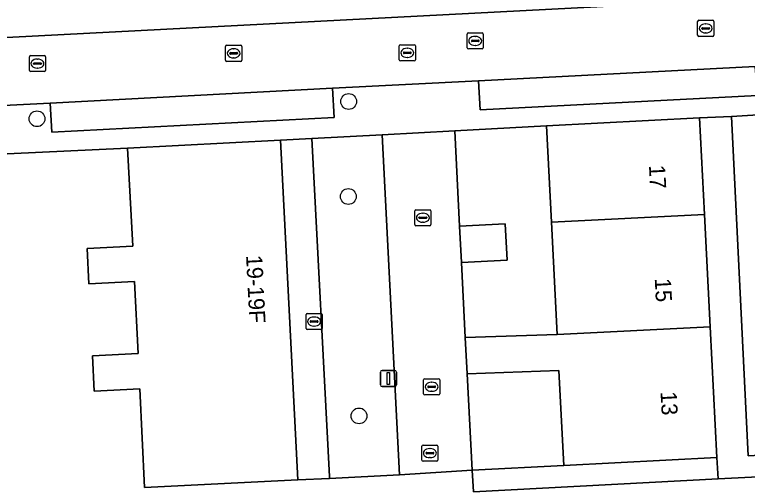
# Model space of a CAD drawing. Extents: x 161084 to 161928, y 385354 to 386522.
# Drawn here: x 161253.88 to 161299.28, y 386310.08 to 386339.51 of the extents above; entities that cross this region are included whole.
import ezdxf

# ---------------------------------------------------------------- set-up
doc = ezdxf.new("R2010")
doc.units = 0
for name, color, linetype in [('IMGEO_Boom', 7, 'Continuous'), ('IMGEO_Brandkraan', 7, 'Continuous'), ('IMGEO_Erf', 7, 'Continuous'), ('IMGEO_Groenvoorziening', 7, 'Continuous'), ('IMGEO_Kolk', 7, 'Continuous'), ('IMGEO_Lichtmast', 7, 'Continuous'), ('IMGEO_Muur', 7, 'Continuous'), ('IMGEO_Pand', 7, 'Continuous'), ('IMGEO_Pand_nummerreeks', 7, 'Continuous'), ('IMGEO_Parkeervlak_open', 7, 'Continuous'), ('IMGEO_Rijbaan_lokaal_open', 7, 'Continuous'), ('IMGEO_Rioolput', 7, 'Continuous'), ('IMGEO_Voetpad_open', 7, 'Continuous')]:
    doc.layers.add(name, color=color, linetype=linetype)

msp = doc.modelspace()

# ---------------------------------------------------------------- linework, layer by layer
at = {"layer": 'IMGEO_Boom'}
for centre in [(161274.58, 386334.128), (161255.268, 386333.057), (161274.562, 386328.236), (161275.222, 386314.632)]:
    msp.add_circle(centre, 0.489, dxfattribs=at)
at = {"layer": 'IMGEO_Brandkraan'}
for p, q in [((161271.937, 386320.06), (161271.937, 386320.912)), ((161272.012, 386320.986), (161272.864, 386320.986)), ((161272.938, 386320.912), (161272.938, 386320.06)), ((161272.196, 386320.48), (161272.196, 386320.492)), ((161272.634, 386320.443), (161272.236, 386320.443)), ((161272.239, 386320.529), (161272.637, 386320.529)), ((161272.425, 386320.766), (161272.45, 386320.766)), ((161272.68, 386320.492), (161272.68, 386320.48)), ((161272.864, 386319.986), (161272.012, 386319.986)), ((161272.448, 386320.206), (161272.423, 386320.206))]:
    msp.add_line(p, q, dxfattribs=at)
for points in [[(161271.937, 386320.06), (161271.937, 386320.912)], [(161272.012, 386320.986), (161272.864, 386320.986)], [(161272.938, 386320.912), (161272.938, 386320.06)], [(161272.864, 386319.986), (161272.012, 386319.986)]]:
    msp.add_lwpolyline(points, dxfattribs=at)
for centre, radius, start, end in [((161272.014, 386320.91), 0.0765, 91.552, 178.448), ((161272.014, 386320.91), 0.0765, 91.552, 178.448), ((161272.862, 386320.91), 0.0765, 1.552, 88.448), ((161272.862, 386320.91), 0.0765, 1.552, 88.448), ((161272.236, 386320.489), 0.0403, 85.8775, 175.7526), ((161272.233, 386320.479), 0.0366, 178.938, 274.7102), ((161272.637, 386320.486), 0.043, 264.8664, 352.4533), ((161272.641, 386320.491), 0.0386, 1.7309, 96.639), ((161272.014, 386320.062), 0.0765, 181.552, 268.448), ((161272.014, 386320.062), 0.0765, 181.552, 268.448), ((161272.862, 386320.062), 0.0765, 271.552, 358.448), ((161272.862, 386320.062), 0.0765, 271.552, 358.448)]:
    msp.add_arc(centre, radius, start, end, dxfattribs=at)
for centre, major_axis, ratio, start_param, end_param in [((161272.424, 386320.486), (-0.387, 0.002), 0.722429, 4.712389, 7.853982), ((161272.449, 386320.486), (-0.39, 0.002), 0.717154, 1.570796, 4.712389)]:
    msp.add_ellipse(centre, major_axis=major_axis, ratio=ratio, start_param=start_param, end_param=end_param, dxfattribs=at)
at = {"layer": 'IMGEO_Erf'}
for points in [[(161281.806, 386319.489), (161287.497, 386319.679), (161287.145, 386326.642), (161286.843, 386332.614), (161281.153, 386332.312), (161281.455, 386326.39), (161284.282, 386326.534), (161284.396, 386324.297), (161281.569, 386324.153)], [(161282.224, 386311.272), (161287.907, 386311.565), (161287.61, 386317.442), (161281.92, 386317.252)]]:
    msp.add_lwpolyline(points, close=True, dxfattribs=at)
msp.add_lwpolyline([(161302.41, 386310.98), (161297.473, 386310.722), (161282.316, 386309.929), (161282.224, 386311.272), (161277.727, 386310.98), (161273.385, 386310.757), (161271.424, 386310.665), (161261.939, 386310.187), (161261.63, 386316.31), (161258.814, 386316.168), (161258.704, 386318.366), (161261.532, 386318.508), (161261.308, 386322.973), (161258.482, 386322.831), (161258.372, 386325.019), (161261.2, 386325.162), (161260.875, 386331.235), (161255.182, 386330.961), (161244.138, 386330.454)], dxfattribs=at)
at = {"layer": 'IMGEO_Groenvoorziening'}
for points in [[(161303.658, 386312.389), (161302.601, 386333.461), (161298.291, 386333.2), (161299.335, 386312.168), (161302.33, 386312.321)], [(161273.385, 386310.757), (161277.727, 386310.98), (161276.653, 386332.058), (161272.302, 386331.842), (161273.382, 386310.871)]]:
    msp.add_lwpolyline(points, close=True, dxfattribs=at)
at = {"layer": 'IMGEO_Kolk'}
for p, q in [((161296.201, 386338.235), (161296.201, 386339.087)), ((161296.276, 386339.161), (161297.128, 386339.161)), ((161297.202, 386339.087), (161297.202, 386338.235)), ((161296.46, 386338.655), (161296.46, 386338.667)), ((161296.898, 386338.618), (161296.5, 386338.618)), ((161296.503, 386338.704), (161296.901, 386338.704)), ((161296.689, 386338.941), (161296.714, 386338.941)), ((161296.944, 386338.667), (161296.944, 386338.655)), ((161281.921, 386337.458), (161281.921, 386338.31)), ((161281.996, 386338.384), (161282.848, 386338.384)), ((161282.409, 386338.164), (161282.434, 386338.164)), ((161282.922, 386338.31), (161282.922, 386337.458)), ((161297.128, 386338.161), (161296.276, 386338.161)), ((161296.712, 386338.381), (161296.687, 386338.381)), ((161267.029, 386337.613), (161267.881, 386337.613)), ((161282.18, 386337.878), (161282.18, 386337.89)), ((161282.618, 386337.841), (161282.22, 386337.841)), ((161282.223, 386337.927), (161282.621, 386337.927)), ((161282.432, 386337.604), (161282.407, 386337.604)), ((161282.664, 386337.89), (161282.664, 386337.878)), ((161266.954, 386336.687), (161266.954, 386337.539)), ((161267.256, 386337.156), (161267.654, 386337.156)), ((161267.442, 386337.393), (161267.467, 386337.393)), ((161267.955, 386337.539), (161267.955, 386336.687)), ((161282.848, 386337.384), (161281.996, 386337.384)), ((161254.797, 386336.052), (161254.797, 386336.904)), ((161254.872, 386336.978), (161255.724, 386336.978)), ((161255.285, 386336.758), (161255.31, 386336.758)), ((161255.798, 386336.904), (161255.798, 386336.052)), ((161267.213, 386337.107), (161267.213, 386337.119)), ((161267.651, 386337.07), (161267.253, 386337.07)), ((161267.465, 386336.833), (161267.44, 386336.833)), ((161267.697, 386337.119), (161267.697, 386337.107)), ((161255.056, 386336.472), (161255.056, 386336.484)), ((161255.494, 386336.435), (161255.096, 386336.435)), ((161255.099, 386336.521), (161255.497, 386336.521)), ((161255.54, 386336.484), (161255.54, 386336.472)), ((161267.881, 386336.613), (161267.029, 386336.613)), ((161255.724, 386335.978), (161254.872, 386335.978)), ((161255.308, 386336.198), (161255.283, 386336.198)), ((161278.675, 386326.494), (161278.675, 386327.346)), ((161278.75, 386327.42), (161279.602, 386327.42)), ((161279.163, 386327.2), (161279.188, 386327.2)), ((161279.676, 386327.346), (161279.676, 386326.494)), ((161278.934, 386326.914), (161278.934, 386326.926)), ((161279.372, 386326.877), (161278.974, 386326.877)), ((161278.977, 386326.963), (161279.375, 386326.963)), ((161279.418, 386326.926), (161279.418, 386326.914)), ((161279.602, 386326.42), (161278.75, 386326.42)), ((161279.186, 386326.64), (161279.161, 386326.64)), ((161279.221, 386316.012), (161279.221, 386316.864)), ((161279.296, 386316.938), (161280.148, 386316.938)), ((161279.709, 386316.718), (161279.734, 386316.718)), ((161280.222, 386316.864), (161280.222, 386316.012)), ((161279.48, 386316.432), (161279.48, 386316.444)), ((161279.918, 386316.395), (161279.52, 386316.395)), ((161279.523, 386316.481), (161279.921, 386316.481)), ((161279.964, 386316.444), (161279.964, 386316.432)), ((161280.148, 386315.938), (161279.296, 386315.938)), ((161279.732, 386316.158), (161279.707, 386316.158))]:
    msp.add_line(p, q, dxfattribs=at)
for points in [[(161296.201, 386338.235), (161296.201, 386339.087)], [(161296.276, 386339.161), (161297.128, 386339.161)], [(161297.202, 386339.087), (161297.202, 386338.235)], [(161281.921, 386337.458), (161281.921, 386338.31)], [(161281.996, 386338.384), (161282.848, 386338.384)], [(161282.922, 386338.31), (161282.922, 386337.458)], [(161297.128, 386338.161), (161296.276, 386338.161)], [(161267.029, 386337.613), (161267.881, 386337.613)], [(161266.954, 386336.687), (161266.954, 386337.539)], [(161267.955, 386337.539), (161267.955, 386336.687)], [(161282.848, 386337.384), (161281.996, 386337.384)], [(161254.797, 386336.052), (161254.797, 386336.904)], [(161254.872, 386336.978), (161255.724, 386336.978)], [(161255.798, 386336.904), (161255.798, 386336.052)], [(161267.881, 386336.613), (161267.029, 386336.613)], [(161255.724, 386335.978), (161254.872, 386335.978)], [(161278.675, 386326.494), (161278.675, 386327.346)], [(161278.75, 386327.42), (161279.602, 386327.42)], [(161279.676, 386327.346), (161279.676, 386326.494)], [(161279.602, 386326.42), (161278.75, 386326.42)], [(161279.221, 386316.012), (161279.221, 386316.864)], [(161279.296, 386316.938), (161280.148, 386316.938)], [(161280.222, 386316.864), (161280.222, 386316.012)], [(161280.148, 386315.938), (161279.296, 386315.938)]]:
    msp.add_lwpolyline(points, dxfattribs=at)
for centre, radius, start, end in [((161296.278, 386339.085), 0.0765, 91.552, 178.448), ((161296.278, 386339.085), 0.0765, 91.552, 178.448), ((161297.126, 386339.085), 0.0765, 1.552, 88.448), ((161297.126, 386339.085), 0.0765, 1.552, 88.448), ((161296.5, 386338.664), 0.0403, 85.8775, 175.7526), ((161296.497, 386338.654), 0.0366, 178.938, 274.7102), ((161296.901, 386338.661), 0.043, 264.8664, 352.4533), ((161296.905, 386338.666), 0.0386, 1.7309, 96.639), ((161281.998, 386338.308), 0.0765, 91.552, 178.448), ((161281.998, 386338.308), 0.0765, 91.552, 178.448), ((161282.846, 386338.308), 0.0765, 1.552, 88.448), ((161282.846, 386338.308), 0.0765, 1.552, 88.448), ((161296.278, 386338.237), 0.0765, 181.552, 268.448), ((161296.278, 386338.237), 0.0765, 181.552, 268.448), ((161297.126, 386338.237), 0.0765, 271.552, 358.448), ((161297.126, 386338.237), 0.0765, 271.552, 358.448), ((161267.031, 386337.537), 0.0765, 91.552, 178.448), ((161267.031, 386337.537), 0.0765, 91.552, 178.448), ((161267.879, 386337.537), 0.0765, 1.552, 88.448), ((161267.879, 386337.537), 0.0765, 1.552, 88.448), ((161282.22, 386337.887), 0.0403, 85.8775, 175.7526), ((161282.217, 386337.877), 0.0366, 178.938, 274.7102), ((161282.621, 386337.884), 0.043, 264.8664, 352.4533), ((161282.625, 386337.889), 0.0386, 1.7309, 96.639), ((161267.253, 386337.116), 0.0403, 85.8775, 175.7526), ((161267.658, 386337.118), 0.0386, 1.7309, 96.639), ((161281.998, 386337.46), 0.0765, 181.552, 268.448), ((161281.998, 386337.46), 0.0765, 181.552, 268.448), ((161282.846, 386337.46), 0.0765, 271.552, 358.448), ((161282.846, 386337.46), 0.0765, 271.552, 358.448), ((161254.874, 386336.902), 0.0765, 91.552, 178.448), ((161254.874, 386336.902), 0.0765, 91.552, 178.448), ((161255.722, 386336.902), 0.0765, 1.552, 88.448), ((161255.722, 386336.902), 0.0765, 1.552, 88.448), ((161267.031, 386336.689), 0.0765, 181.552, 268.448), ((161267.031, 386336.689), 0.0765, 181.552, 268.448), ((161267.25, 386337.106), 0.0366, 178.938, 274.7102), ((161267.654, 386337.113), 0.043, 264.8664, 352.4533), ((161267.879, 386336.689), 0.0765, 271.552, 358.448), ((161267.879, 386336.689), 0.0765, 271.552, 358.448), ((161255.096, 386336.481), 0.0403, 85.8775, 175.7526), ((161255.093, 386336.471), 0.0366, 178.938, 274.7102), ((161255.497, 386336.478), 0.043, 264.8664, 352.4533), ((161255.501, 386336.483), 0.0386, 1.7309, 96.639), ((161254.874, 386336.054), 0.0765, 181.552, 268.448), ((161254.874, 386336.054), 0.0765, 181.552, 268.448), ((161255.722, 386336.054), 0.0765, 271.552, 358.448), ((161255.722, 386336.054), 0.0765, 271.552, 358.448), ((161278.752, 386327.344), 0.0765, 91.552, 178.448), ((161278.752, 386327.344), 0.0765, 91.552, 178.448), ((161279.6, 386327.344), 0.0765, 1.552, 88.448), ((161279.6, 386327.344), 0.0765, 1.552, 88.448), ((161278.974, 386326.923), 0.0403, 85.8775, 175.7526), ((161278.971, 386326.913), 0.0366, 178.938, 274.7102), ((161279.375, 386326.92), 0.043, 264.8664, 352.4533), ((161279.379, 386326.925), 0.0386, 1.7309, 96.639), ((161278.752, 386326.496), 0.0765, 181.552, 268.448), ((161278.752, 386326.496), 0.0765, 181.552, 268.448), ((161279.6, 386326.496), 0.0765, 271.552, 358.448), ((161279.6, 386326.496), 0.0765, 271.552, 358.448), ((161279.298, 386316.862), 0.0765, 91.552, 178.448), ((161279.298, 386316.862), 0.0765, 91.552, 178.448), ((161280.146, 386316.862), 0.0765, 1.552, 88.448), ((161280.146, 386316.862), 0.0765, 1.552, 88.448), ((161279.52, 386316.441), 0.0403, 85.8775, 175.7526), ((161279.517, 386316.431), 0.0366, 178.938, 274.7102), ((161279.921, 386316.438), 0.043, 264.8664, 352.4533), ((161279.925, 386316.443), 0.0386, 1.7309, 96.639), ((161279.298, 386316.014), 0.0765, 181.552, 268.448), ((161279.298, 386316.014), 0.0765, 181.552, 268.448), ((161280.146, 386316.014), 0.0765, 271.552, 358.448), ((161280.146, 386316.014), 0.0765, 271.552, 358.448)]:
    msp.add_arc(centre, radius, start, end, dxfattribs=at)
for centre, major_axis, ratio, start_param, end_param in [((161296.688, 386338.661), (-0.387, 0.002), 0.722429, 4.712389, 7.853982), ((161296.713, 386338.661), (-0.39, 0.002), 0.717154, 1.570796, 4.712389), ((161282.408, 386337.884), (-0.387, 0.002), 0.722429, 4.712389, 7.853982), ((161282.433, 386337.884), (-0.39, 0.002), 0.717154, 1.570796, 4.712389), ((161267.441, 386337.113), (-0.387, 0.002), 0.722429, 4.712389, 7.853982), ((161267.466, 386337.113), (-0.39, 0.002), 0.717154, 1.570796, 4.712389), ((161255.284, 386336.478), (-0.387, 0.002), 0.722429, 4.712389, 7.853982), ((161255.309, 386336.478), (-0.39, 0.002), 0.717154, 1.570796, 4.712389), ((161279.162, 386326.92), (-0.387, 0.002), 0.722429, 4.712389, 7.853982), ((161279.187, 386326.92), (-0.39, 0.002), 0.717154, 1.570796, 4.712389), ((161279.708, 386316.438), (-0.387, 0.002), 0.722429, 4.712389, 7.853982), ((161279.733, 386316.438), (-0.39, 0.002), 0.717154, 1.570796, 4.712389)]:
    msp.add_ellipse(centre, major_axis=major_axis, ratio=ratio, start_param=start_param, end_param=end_param, dxfattribs=at)
at = {"layer": 'IMGEO_Lichtmast'}
for p, q in [((161276.548, 386316.552), (161276.548, 386317.352)), ((161276.548, 386317.352), (161276.548, 386316.552)), ((161276.648, 386317.452), (161277.438, 386317.452)), ((161277.438, 386317.452), (161276.648, 386317.452)), ((161277.538, 386317.352), (161277.538, 386316.552)), ((161277.538, 386316.552), (161277.538, 386317.352)), ((161277.438, 386316.452), (161276.648, 386316.452)), ((161276.648, 386316.452), (161277.438, 386316.452))]:
    msp.add_line(p, q, dxfattribs=at)
msp.add_lwpolyline([(161276.968, 386317.327), (161277.118, 386317.327), (161277.118, 386316.577), (161276.968, 386316.577), (161276.968, 386317.327)], dxfattribs=at)
for centre, start, end in [((161276.648, 386317.352), 90, 180), ((161276.648, 386317.352), 90, 180), ((161277.438, 386317.352), 0, 90), ((161277.438, 386317.352), 360, 90), ((161276.648, 386316.552), 180, 270), ((161276.648, 386316.552), 180, 270), ((161277.438, 386316.552), 270, 0), ((161277.438, 386316.552), 270, 0)]:
    msp.add_arc(centre, 0.1, start, end, dxfattribs=at)
at = {"layer": 'IMGEO_Muur'}
for points in [[(161281.153, 386332.312), (161286.843, 386332.614)], [(161260.875, 386331.235), (161255.182, 386330.961)]]:
    msp.add_lwpolyline(points, dxfattribs=at)
at = {"layer": 'IMGEO_Pand'}
for points in [[(161296.317, 386333.118), (161286.843, 386332.614), (161287.145, 386326.642), (161296.623, 386327.126)], [(161270.365, 386331.734), (161260.875, 386331.235), (161261.2, 386325.162), (161258.372, 386325.019), (161258.482, 386322.831), (161261.308, 386322.973), (161261.532, 386318.508), (161258.704, 386318.366), (161258.814, 386316.168), (161261.63, 386316.31), (161261.939, 386310.187), (161271.424, 386310.665)], [(161296.623, 386327.126), (161287.145, 386326.642), (161287.497, 386319.679), (161296.979, 386320.163)], [(161281.569, 386324.153), (161284.396, 386324.297), (161284.282, 386326.534), (161281.455, 386326.39)], [(161281.92, 386317.252), (161287.61, 386317.442), (161287.907, 386311.565), (161297.393, 386312.054), (161296.979, 386320.163), (161287.497, 386319.679), (161281.806, 386319.489)]]:
    msp.add_lwpolyline(points, close=True, dxfattribs=at)
at = {"layer": 'IMGEO_Parkeervlak_open'}
for points in [[(161282.622, 386335.417), (161282.73, 386333.62), (161299.902, 386334.508), (161299.775, 386336.301)], [(161273.568, 386334.944), (161256.094, 386334.027), (161256.186, 386332.227), (161273.69, 386333.143)]]:
    msp.add_lwpolyline(points, close=True, dxfattribs=at)
at = {"layer": 'IMGEO_Rijbaan_lokaal_open'}
msp.add_lwpolyline([(161226.38, 386307.443), (161225.201, 386330.697), (161226.846, 386332.546), (161231.4, 386332.758), (161242.828, 386333.355), (161256.094, 386334.027), (161273.568, 386334.944), (161282.622, 386335.417), (161299.775, 386336.301), (161308.518, 386336.762), (161325.682, 386337.642), (161334.423, 386338.114), (161345.894, 386338.714), (161349.931, 386338.931), (161351.871, 386337.207), (161351.586, 386343.221), (161248.97, 386337.876), (161221.218, 386336.44), (161220.071, 386335.172), (161220.169, 386333.062), (161221.774, 386302.139)], dxfattribs=at)
at = {"layer": 'IMGEO_Rioolput'}
for p, q in [((161277.786, 386337.644), (161278.638, 386337.644)), ((161277.711, 386336.718), (161277.711, 386337.57)), ((161277.97, 386337.138), (161277.97, 386337.15)), ((161278.013, 386337.187), (161278.411, 386337.187)), ((161278.199, 386337.424), (161278.224, 386337.424)), ((161278.454, 386337.15), (161278.454, 386337.138)), ((161278.712, 386337.57), (161278.712, 386336.718)), ((161278.408, 386337.101), (161278.01, 386337.101)), ((161278.222, 386336.864), (161278.197, 386336.864)), ((161278.638, 386336.644), (161277.786, 386336.644)), ((161279.111, 386311.899), (161279.111, 386312.751)), ((161279.186, 386312.825), (161280.038, 386312.825)), ((161280.112, 386312.751), (161280.112, 386311.899)), ((161279.37, 386312.319), (161279.37, 386312.331)), ((161279.808, 386312.282), (161279.41, 386312.282)), ((161279.413, 386312.368), (161279.811, 386312.368)), ((161279.599, 386312.605), (161279.624, 386312.605)), ((161279.854, 386312.331), (161279.854, 386312.319)), ((161280.038, 386311.825), (161279.186, 386311.825)), ((161279.622, 386312.045), (161279.597, 386312.045))]:
    msp.add_line(p, q, dxfattribs=at)
for points in [[(161277.786, 386337.644), (161278.638, 386337.644)], [(161277.711, 386336.718), (161277.711, 386337.57)], [(161278.712, 386337.57), (161278.712, 386336.718)], [(161278.638, 386336.644), (161277.786, 386336.644)], [(161279.111, 386311.899), (161279.111, 386312.751)], [(161279.186, 386312.825), (161280.038, 386312.825)], [(161280.112, 386312.751), (161280.112, 386311.899)], [(161280.038, 386311.825), (161279.186, 386311.825)]]:
    msp.add_lwpolyline(points, dxfattribs=at)
for centre, radius, start, end in [((161277.788, 386337.568), 0.0765, 91.552, 178.448), ((161277.788, 386337.568), 0.0765, 91.552, 178.448), ((161278.636, 386337.568), 0.0765, 1.552, 88.448), ((161278.636, 386337.568), 0.0765, 1.552, 88.448), ((161278.01, 386337.147), 0.0403, 85.8775, 175.7526), ((161278.415, 386337.149), 0.0386, 1.7309, 96.639), ((161277.788, 386336.72), 0.0765, 181.552, 268.448), ((161277.788, 386336.72), 0.0765, 181.552, 268.448), ((161278.007, 386337.137), 0.0366, 178.938, 274.7102), ((161278.411, 386337.144), 0.043, 264.8664, 352.4533), ((161278.636, 386336.72), 0.0765, 271.552, 358.448), ((161278.636, 386336.72), 0.0765, 271.552, 358.448), ((161279.188, 386312.749), 0.0765, 91.552, 178.448), ((161279.188, 386312.749), 0.0765, 91.552, 178.448), ((161280.036, 386312.749), 0.0765, 1.552, 88.448), ((161280.036, 386312.749), 0.0765, 1.552, 88.448), ((161279.41, 386312.328), 0.0403, 85.8775, 175.7526), ((161279.407, 386312.318), 0.0366, 178.938, 274.7102), ((161279.811, 386312.325), 0.043, 264.8664, 352.4533), ((161279.815, 386312.33), 0.0386, 1.7309, 96.639), ((161279.188, 386311.901), 0.0765, 181.552, 268.448), ((161279.188, 386311.901), 0.0765, 181.552, 268.448), ((161280.036, 386311.901), 0.0765, 271.552, 358.448), ((161280.036, 386311.901), 0.0765, 271.552, 358.448)]:
    msp.add_arc(centre, radius, start, end, dxfattribs=at)
for centre, major_axis, ratio, start_param, end_param in [((161278.198, 386337.144), (-0.387, 0.002), 0.722429, 4.712389, 7.853982), ((161278.223, 386337.144), (-0.39, 0.002), 0.717154, 1.570796, 4.712389), ((161279.598, 386312.325), (-0.387, 0.002), 0.722429, 4.712389, 7.853982), ((161279.623, 386312.325), (-0.39, 0.002), 0.717154, 1.570796, 4.712389)]:
    msp.add_ellipse(centre, major_axis=major_axis, ratio=ratio, start_param=start_param, end_param=end_param, dxfattribs=at)
at = {"layer": 'IMGEO_Voetpad_open'}
for points in [[(161248.97, 386337.876), (161351.586, 386343.221)], [(161299.902, 386334.508), (161282.73, 386333.62), (161282.622, 386335.417), (161273.568, 386334.944), (161273.69, 386333.143), (161256.186, 386332.227), (161256.094, 386334.027), (161242.828, 386333.355), (161242.924, 386331.535), (161231.484, 386330.949), (161231.4, 386332.758), (161226.846, 386332.546), (161225.201, 386330.697), (161226.38, 386307.443)], [(161228.25, 386308.482), (161227.068, 386329.511), (161228.907, 386329.536), (161238.458, 386330.14), (161244.138, 386330.454), (161255.182, 386330.961), (161260.875, 386331.235), (161270.365, 386331.734), (161272.302, 386331.842), (161276.653, 386332.058), (161281.153, 386332.312), (161286.843, 386332.614), (161296.317, 386333.118), (161298.291, 386333.2), (161302.601, 386333.461)]]:
    msp.add_lwpolyline(points, dxfattribs=at)
for points in [[(161298.291, 386333.2), (161296.317, 386333.118), (161296.623, 386327.126), (161296.979, 386320.163), (161297.393, 386312.054), (161297.473, 386310.722), (161302.41, 386310.98), (161302.33, 386312.321), (161299.335, 386312.168)], [(161281.806, 386319.489), (161281.569, 386324.153), (161281.455, 386326.39), (161281.153, 386332.312), (161276.653, 386332.058), (161277.727, 386310.98), (161282.224, 386311.272), (161281.92, 386317.252)], [(161272.302, 386331.842), (161270.365, 386331.734), (161271.424, 386310.665), (161273.385, 386310.757), (161273.382, 386310.871)], [(161282.316, 386309.929), (161297.473, 386310.722), (161297.393, 386312.054), (161287.907, 386311.565), (161282.224, 386311.272)]]:
    msp.add_lwpolyline(points, close=True, dxfattribs=at)

# ---------------------------------------------------------------- texts
at = {"layer": 'IMGEO_Pand_nummerreeks'}
for s, rotation, p in [('17', 272.9243, (161293.183, 386330.174)), ('19-19F', 272.876, (161268.221, 386324.587)), ('15', 272.9243, (161293.542, 386323.153)), ('13', 272.9243, (161293.9, 386316.132))]:
    msp.add_text(s, height=1, rotation=rotation, dxfattribs=at).set_placement(p)

doc.saveas('drawing.dxf')
